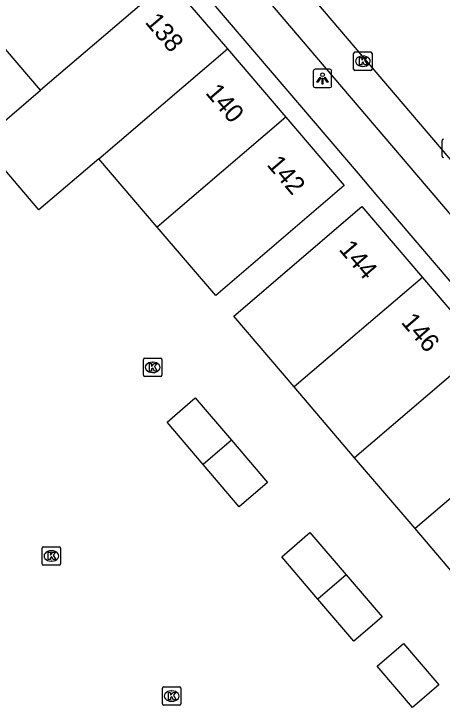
# Model space of a CAD drawing. Extents: x 160379 to 161131, y 383940 to 384849.
# Drawn here: x 160765.9 to 160789.14, y 384580.67 to 384618.33 of the extents above; entities that cross this region are included whole.
import ezdxf

# ---------------------------------------------------------------- set-up
doc = ezdxf.new("R2010")
doc.units = 0
for name, color, linetype in [('IMGEO_Kolk', 7, 'Continuous'), ('IMGEO_Lichtpunt', 7, 'Continuous'), ('IMGEO_Pand', 7, 'Continuous'), ('IMGEO_Pand_nummerreeks', 7, 'Continuous'), ('IMGEO_Rijbaan_lokaal_open', 7, 'Continuous'), ('IMGEO_Rioolput', 7, 'Continuous'), ('IMGEO_Voetpad_open', 7, 'Continuous')]:
    doc.layers.add(name, color=color, linetype=linetype)

msp = doc.modelspace()

# ---------------------------------------------------------------- linework, layer by layer
at = {"layer": 'IMGEO_Kolk'}
for p, q in [((160784.336, 384615.333), (160784.336, 384616.185)), ((160784.411, 384616.259), (160785.263, 384616.259)), ((160784.824, 384616.039), (160784.849, 384616.039)), ((160785.337, 384616.185), (160785.337, 384615.333)), ((160785.263, 384615.259), (160784.411, 384615.259)), ((160784.847, 384615.479), (160784.822, 384615.479)), ((160772.932, 384598.726), (160772.932, 384599.578)), ((160773.007, 384599.652), (160773.859, 384599.652)), ((160773.933, 384599.578), (160773.933, 384598.726)), ((160773.42, 384599.432), (160773.445, 384599.432)), ((160773.443, 384598.872), (160773.418, 384598.872)), ((160773.859, 384598.652), (160773.007, 384598.652)), ((160767.438, 384588.495), (160767.438, 384589.347)), ((160767.513, 384589.421), (160768.365, 384589.421)), ((160768.439, 384589.347), (160768.439, 384588.495)), ((160767.926, 384589.201), (160767.951, 384589.201)), ((160767.949, 384588.641), (160767.924, 384588.641)), ((160768.365, 384588.421), (160767.513, 384588.421)), ((160773.963, 384580.894), (160773.963, 384581.746)), ((160774.038, 384581.82), (160774.89, 384581.82)), ((160774.964, 384581.746), (160774.964, 384580.894)), ((160774.451, 384581.6), (160774.476, 384581.6)), ((160774.474, 384581.04), (160774.449, 384581.04)), ((160774.89, 384580.82), (160774.038, 384580.82))]:
    msp.add_line(p, q, dxfattribs=at)
for points in [[(160784.336, 384615.333), (160784.336, 384616.185)], [(160784.411, 384616.259), (160785.263, 384616.259)], [(160785.337, 384616.185), (160785.337, 384615.333)], [(160784.657, 384615.959), (160784.78, 384615.959), (160784.78, 384615.808), (160784.91, 384615.959), (160785.074, 384615.959), (160784.928, 384615.808), (160785.081, 384615.559), (160784.929, 384615.559), (160784.844, 384615.723), (160784.78, 384615.656), (160784.78, 384615.559), (160784.657, 384615.559), (160784.657, 384615.959)], [(160785.263, 384615.259), (160784.411, 384615.259)], [(160772.932, 384598.726), (160772.932, 384599.578)], [(160773.007, 384599.652), (160773.859, 384599.652)], [(160773.933, 384599.578), (160773.933, 384598.726)], [(160773.253, 384599.352), (160773.376, 384599.352), (160773.376, 384599.201), (160773.506, 384599.352), (160773.67, 384599.352), (160773.524, 384599.201), (160773.677, 384598.952), (160773.525, 384598.952), (160773.44, 384599.116), (160773.376, 384599.049), (160773.376, 384598.952), (160773.253, 384598.952), (160773.253, 384599.352)], [(160773.859, 384598.652), (160773.007, 384598.652)], [(160767.438, 384588.495), (160767.438, 384589.347)], [(160767.513, 384589.421), (160768.365, 384589.421)], [(160768.439, 384589.347), (160768.439, 384588.495)], [(160767.759, 384589.121), (160767.882, 384589.121), (160767.882, 384588.97), (160768.012, 384589.121), (160768.176, 384589.121), (160768.03, 384588.97), (160768.183, 384588.721), (160768.031, 384588.721), (160767.946, 384588.885), (160767.882, 384588.818), (160767.882, 384588.721), (160767.759, 384588.721), (160767.759, 384589.121)], [(160768.365, 384588.421), (160767.513, 384588.421)], [(160773.963, 384580.894), (160773.963, 384581.746)], [(160774.038, 384581.82), (160774.89, 384581.82)], [(160774.964, 384581.746), (160774.964, 384580.894)], [(160774.284, 384581.52), (160774.407, 384581.52), (160774.407, 384581.369), (160774.537, 384581.52), (160774.701, 384581.52), (160774.555, 384581.369), (160774.708, 384581.12), (160774.556, 384581.12), (160774.471, 384581.284), (160774.407, 384581.217), (160774.407, 384581.12), (160774.284, 384581.12), (160774.284, 384581.52)], [(160774.89, 384580.82), (160774.038, 384580.82)]]:
    msp.add_lwpolyline(points, dxfattribs=at)
for centre, start, end in [((160784.413, 384616.183), 91.552, 178.448), ((160784.413, 384616.183), 91.552, 178.448), ((160785.261, 384616.183), 1.552, 88.448), ((160785.261, 384616.183), 1.552, 88.448), ((160784.413, 384615.335), 181.552, 268.448), ((160784.413, 384615.335), 181.552, 268.448), ((160785.261, 384615.335), 271.552, 358.448), ((160785.261, 384615.335), 271.552, 358.448), ((160773.009, 384599.576), 91.552, 178.448), ((160773.009, 384599.576), 91.552, 178.448), ((160773.857, 384599.576), 1.552, 88.448), ((160773.857, 384599.576), 1.552, 88.448), ((160773.009, 384598.728), 181.552, 268.448), ((160773.009, 384598.728), 181.552, 268.448), ((160773.857, 384598.728), 271.552, 358.448), ((160773.857, 384598.728), 271.552, 358.448), ((160767.515, 384589.345), 91.552, 178.448), ((160767.515, 384589.345), 91.552, 178.448), ((160768.363, 384589.345), 1.552, 88.448), ((160768.363, 384589.345), 1.552, 88.448), ((160767.515, 384588.497), 181.552, 268.448), ((160767.515, 384588.497), 181.552, 268.448), ((160768.363, 384588.497), 271.552, 358.448), ((160768.363, 384588.497), 271.552, 358.448), ((160774.04, 384581.744), 91.552, 178.448), ((160774.04, 384581.744), 91.552, 178.448), ((160774.888, 384581.744), 1.552, 88.448), ((160774.888, 384581.744), 1.552, 88.448), ((160774.04, 384580.896), 181.552, 268.448), ((160774.04, 384580.896), 181.552, 268.448), ((160774.888, 384580.896), 271.552, 358.448), ((160774.888, 384580.896), 271.552, 358.448)]:
    msp.add_arc(centre, 0.0765, start, end, dxfattribs=at)
for centre, major_axis, ratio, start_param, end_param in [((160784.823, 384615.759), (-0.387, 0.002), 0.722429, 4.712389, 7.853982), ((160784.848, 384615.759), (-0.39, 0.002), 0.717154, 1.570796, 4.712389), ((160773.419, 384599.152), (-0.387, 0.002), 0.722429, 4.712389, 7.853982), ((160773.444, 384599.152), (-0.39, 0.002), 0.717154, 1.570796, 4.712389), ((160767.925, 384588.921), (-0.387, 0.002), 0.722429, 4.712389, 7.853982), ((160767.95, 384588.921), (-0.39, 0.002), 0.717154, 1.570796, 4.712389), ((160774.45, 384581.32), (-0.387, 0.002), 0.722429, 4.712389, 7.853982), ((160774.475, 384581.32), (-0.39, 0.002), 0.717154, 1.570796, 4.712389)]:
    msp.add_ellipse(centre, major_axis=major_axis, ratio=ratio, start_param=start_param, end_param=end_param, dxfattribs=at)
at = {"layer": 'IMGEO_Lichtpunt'}
for p, q in [((160783.051, 384615.321), (160782.243, 384615.321)), ((160783.051, 384615.321), (160782.243, 384615.321)), ((160782.149, 384615.226), (160782.149, 384614.419)), ((160782.149, 384615.226), (160782.149, 384614.419)), ((160783.145, 384614.419), (160783.145, 384615.226)), ((160783.145, 384614.419), (160783.145, 384615.226)), ((160782.243, 384614.325), (160783.051, 384614.325)), ((160782.243, 384614.325), (160783.051, 384614.325))]:
    msp.add_line(p, q, dxfattribs=at)
for points in [[(160782.523, 384614.89), (160782.562, 384614.862), (160782.374, 384614.6), (160782.336, 384614.627), (160782.523, 384614.89)], [(160782.735, 384614.862), (160782.773, 384614.889), (160782.96, 384614.627), (160782.921, 384614.599), (160782.735, 384614.862)], [(160782.625, 384614.842), (160782.672, 384614.842), (160782.672, 384614.52), (160782.625, 384614.52), (160782.625, 384614.842)]]:
    msp.add_lwpolyline(points, dxfattribs=at)
msp.add_circle((160782.648, 384615.024), 0.0994, dxfattribs=at)
for centre, start, end in [((160782.243, 384615.226), 90, 180), ((160782.243, 384615.226), 90, 180), ((160783.051, 384615.226), 0, 90), ((160783.051, 384615.226), 0, 90), ((160782.243, 384614.419), 180, 270), ((160782.243, 384614.419), 180, 270), ((160783.051, 384614.419), 270, 0), ((160783.051, 384614.419), 270, 360)]:
    msp.add_arc(centre, 0.0946, start, end, dxfattribs=at)
at = {"layer": 'IMGEO_Pand'}
for points in [[(160774.316, 384620.146), (160767.337, 384614.183)], [(160774.316, 384620.146), (160777.488, 384616.433)], [(160767.337, 384614.183), (160764.164, 384617.895)], [(160770.509, 384610.47), (160777.488, 384616.433)], [(160777.488, 384616.433), (160780.66, 384612.721)], [(160770.509, 384610.47), (160767.258, 384607.692), (160764.086, 384611.405), (160767.337, 384614.183)], [(160780.66, 384612.721), (160783.832, 384609.008), (160776.853, 384603.045), (160773.681, 384606.758)], [(160780.66, 384612.721), (160773.681, 384606.758)], [(160773.681, 384606.758), (160770.509, 384610.47)], [(160781.11, 384598.09), (160777.828, 384601.932), (160784.785, 384607.875), (160788.067, 384604.033)], [(160788.067, 384604.033), (160781.11, 384598.09)], [(160788.067, 384604.033), (160791.349, 384600.191)], [(160791.349, 384600.191), (160784.391, 384594.248)], [(160784.391, 384594.248), (160781.11, 384598.09)], [(160776.168, 384593.886), (160774.213, 384596.183), (160775.74, 384597.491), (160777.708, 384595.196)], [(160794.631, 384596.35), (160787.673, 384590.406)], [(160777.708, 384595.196), (160779.667, 384592.911), (160778.123, 384591.589), (160776.168, 384593.886)], [(160777.708, 384595.196), (160776.168, 384593.886)], [(160787.673, 384590.406), (160784.391, 384594.248)], [(160790.955, 384586.564), (160787.673, 384590.406)], [(160782.398, 384586.582), (160780.441, 384588.875), (160781.96, 384590.192), (160783.933, 384587.893)], [(160783.933, 384587.893), (160785.888, 384585.616), (160785.342, 384585.144), (160784.355, 384584.29), (160782.398, 384586.582)], [(160783.933, 384587.893), (160782.398, 384586.582)], [(160787.041, 384584.167), (160788.954, 384581.927), (160787.525, 384580.706), (160785.611, 384582.946), (160787.041, 384584.167)]]:
    msp.add_lwpolyline(points, dxfattribs=at)
at = {"layer": 'IMGEO_Rijbaan_lokaal_open'}
msp.add_lwpolyline([(160792.118, 384607.459), (160763.891, 384640.584)], dxfattribs=at)
at = {"layer": 'IMGEO_Rioolput'}
msp.add_line((160789.138, 384610.603), (160789.138, 384611.455), dxfattribs=at)
msp.add_lwpolyline([(160789.138, 384610.603), (160789.138, 384611.455)], dxfattribs=at)
for centre, start, end in [((160789.215, 384611.453), 91.552, 178.448), ((160789.215, 384611.453), 91.552, 178.448), ((160789.215, 384610.605), 181.552, 268.448), ((160789.215, 384610.605), 181.552, 268.448)]:
    msp.add_arc(centre, 0.0765, start, end, dxfattribs=at)
at = {"layer": 'IMGEO_Voetpad_open'}
for points in [[(160814.707, 384533.039), (160805.221, 384581.626), (160804.227, 384586.696), (160801.827, 384589.484), (160785.555, 384608.533), (160784.593, 384609.659), (160759.221, 384639.361), (160756.612, 384642.415), (160753.096, 384646.531), (160752.089, 384647.71), (160738.611, 384663.488)], [(160775.954, 384623.453), (160790.977, 384605.8)]]:
    msp.add_lwpolyline(points, dxfattribs=at)

# ---------------------------------------------------------------- texts
at = {"layer": 'IMGEO_Pand_nummerreeks'}
for s, rotation, p in [('138', 310.5136, (160772.98, 384617.861)), ('140', 310.5136, (160776.261, 384614.021)), ('142', 310.5136, (160779.586, 384610.13)), ('144', 310.5079, (160783.497, 384605.534)), ('146', 310.5079, (160786.873, 384601.583))]:
    msp.add_text(s, height=1, rotation=rotation, dxfattribs=at).set_placement(p)

doc.saveas('drawing.dxf')
